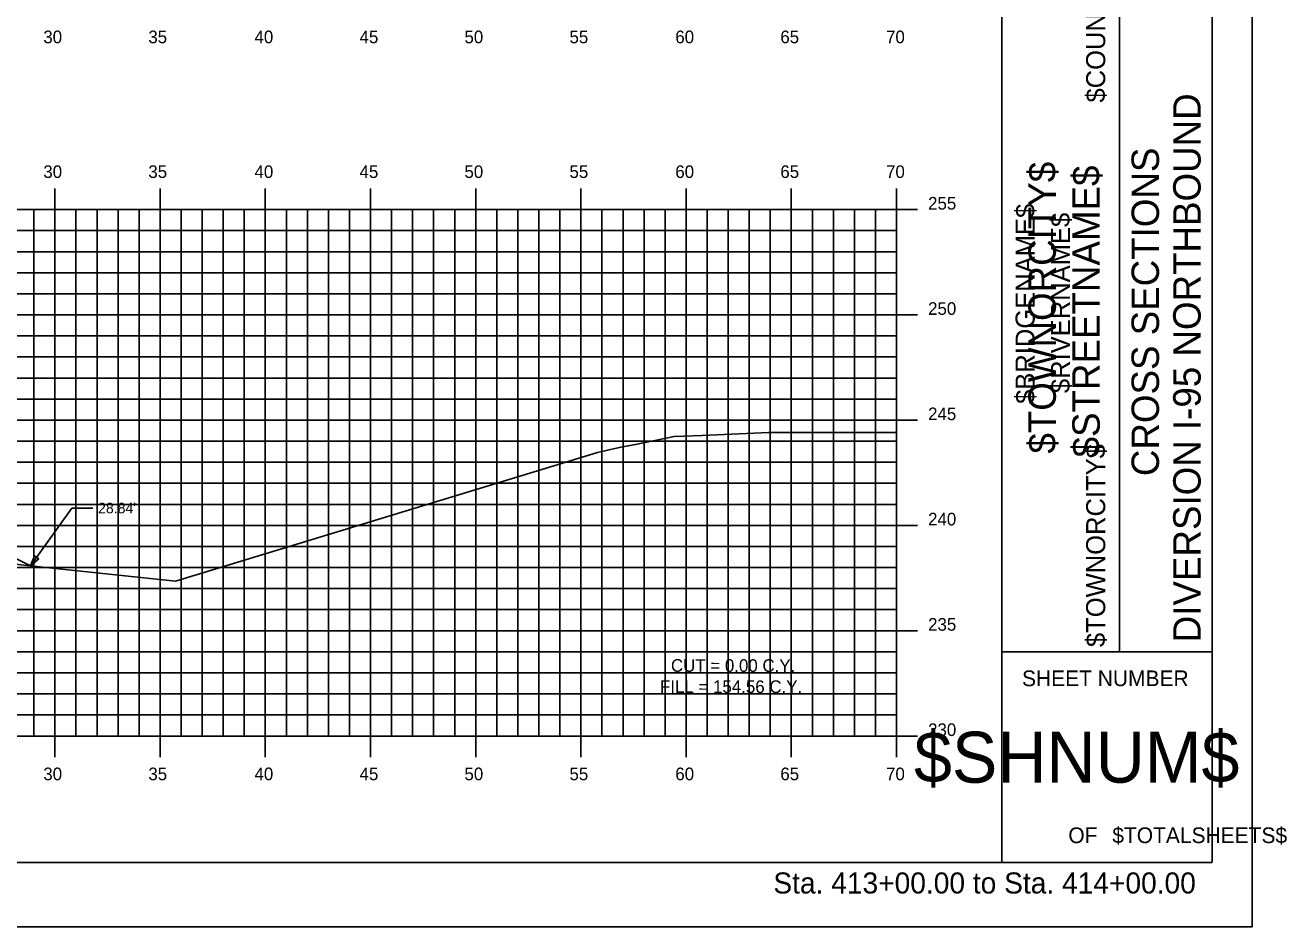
# Model space of a CAD drawing. Extents: x 1160718 to 1173142, y 616002 to 617630.
# Drawn here: x 1168216.9 to 1168276.9, y 616613.9 to 616656.7 of the extents above; entities that cross this region are included whole.
import ezdxf

# ---------------------------------------------------------------- set-up
doc = ezdxf.new("R2010")
doc.units = 0
for name, color, linetype in [('ANNOTATION', 7, 'Continuous'), ('BORDER', 7, 'Continuous'), ('BRIDGE_TITLE', 7, 'Continuous'), ('D_Roadway_SlopeLines', 7, 'Continuous'), ('H_V ANNOTATION', 7, 'Continuous'), ('HIGHWAY_TITLE', 7, 'Continuous'), ('MAJOR', 7, 'Continuous'), ('MINOR', 7, 'Continuous'), ('PLOT BOUNDARY', 7, 'Continuous'), ('S_Roadway_Centerline', 7, 'Continuous')]:
    doc.layers.add(name, color=color, linetype=linetype)

msp = doc.modelspace()

# ---------------------------------------------------------------- linework, layer by layer
at = {"layer": 'ANNOTATION'}
for p in [(1168217.178, 616631.013), (1168220.144, 616633.753)]:
    msp.add_line(p, (1168219.144, 616633.753), dxfattribs=at)
msp.add_lwpolyline([(1168217.571, 616631.346), (1168217.178, 616631.013), (1168217.368, 616631.492)], close=True, dxfattribs=at)
at = {"layer": 'BORDER'}
for p, q in [((1168263.342, 616616.931), (1168263.342, 616721.931)), ((1168273.342, 616616.931), (1168273.342, 616721.931)), ((1168268.933, 616626.931), (1168268.933, 616661.931)), ((1168263.342, 616626.931), (1168273.342, 616626.931)), ((1168113.342, 616616.928), (1168273.342, 616616.928))]:
    msp.add_line(p, q, dxfattribs=at)
at = {"layer": 'D_Roadway_SlopeLines'}
msp.add_lwpolyline([(1168208.342, 616635.431), (1168217.178, 616631.013)], dxfattribs=at)
at = {"layer": 'MAJOR'}
for p, q in [((1168218.342, 616648.93), (1168218.342, 616647.928)), ((1168223.342, 616648.93), (1168223.342, 616647.928)), ((1168228.342, 616648.93), (1168228.342, 616647.928)), ((1168233.342, 616648.93), (1168233.342, 616647.928)), ((1168238.342, 616648.93), (1168238.342, 616647.928)), ((1168243.342, 616648.93), (1168243.342, 616647.928)), ((1168248.342, 616648.93), (1168248.342, 616647.928)), ((1168253.342, 616648.93), (1168253.342, 616647.928)), ((1168258.342, 616648.93), (1168258.342, 616647.928)), ((1168118.342, 616647.928), (1168258.342, 616647.928)), ((1168118.342, 616647.928), (1168258.342, 616647.928)), ((1168218.342, 616622.928), (1168218.342, 616647.928)), ((1168223.342, 616622.928), (1168223.342, 616647.928)), ((1168228.342, 616622.928), (1168228.342, 616647.928)), ((1168233.342, 616622.928), (1168233.342, 616647.928)), ((1168238.342, 616622.928), (1168238.342, 616647.928)), ((1168243.342, 616622.928), (1168243.342, 616647.928)), ((1168248.342, 616622.928), (1168248.342, 616647.928)), ((1168253.342, 616622.928), (1168253.342, 616647.928)), ((1168259.344, 616647.928), (1168257.34, 616647.928)), ((1168258.342, 616622.928), (1168258.342, 616647.928)), ((1168258.342, 616622.928), (1168258.342, 616647.928)), ((1168118.342, 616642.928), (1168258.342, 616642.928)), ((1168259.344, 616642.928), (1168257.34, 616642.928)), ((1168118.342, 616637.928), (1168258.342, 616637.928)), ((1168259.344, 616637.928), (1168257.34, 616637.928)), ((1168118.342, 616632.928), (1168258.342, 616632.928)), ((1168259.344, 616632.928), (1168257.34, 616632.928)), ((1168118.342, 616627.928), (1168258.342, 616627.928)), ((1168259.344, 616627.928), (1168257.34, 616627.928)), ((1168118.342, 616622.928), (1168258.342, 616622.928)), ((1168118.342, 616622.928), (1168258.342, 616622.928)), ((1168218.342, 616621.926), (1168218.342, 616622.928)), ((1168223.342, 616621.926), (1168223.342, 616622.928)), ((1168228.342, 616621.926), (1168228.342, 616622.928)), ((1168233.342, 616621.926), (1168233.342, 616622.928)), ((1168238.342, 616621.926), (1168238.342, 616622.928)), ((1168243.342, 616621.926), (1168243.342, 616622.928)), ((1168248.342, 616621.926), (1168248.342, 616622.928)), ((1168253.342, 616621.926), (1168253.342, 616622.928)), ((1168259.344, 616622.928), (1168257.34, 616622.928)), ((1168258.342, 616621.926), (1168258.342, 616622.928))]:
    msp.add_line(p, q, dxfattribs=at)
at = {"layer": 'MINOR'}
for p, q in [((1168217.342, 616622.928), (1168217.342, 616647.928)), ((1168219.342, 616622.928), (1168219.342, 616647.928)), ((1168220.342, 616622.928), (1168220.342, 616647.928)), ((1168221.342, 616622.928), (1168221.342, 616647.928)), ((1168222.342, 616622.928), (1168222.342, 616647.928)), ((1168224.342, 616622.928), (1168224.342, 616647.928)), ((1168225.342, 616622.928), (1168225.342, 616647.928)), ((1168226.342, 616622.928), (1168226.342, 616647.928)), ((1168227.342, 616622.928), (1168227.342, 616647.928)), ((1168229.342, 616622.928), (1168229.342, 616647.928)), ((1168230.342, 616622.928), (1168230.342, 616647.928)), ((1168231.342, 616622.928), (1168231.342, 616647.928)), ((1168232.342, 616622.928), (1168232.342, 616647.928)), ((1168234.342, 616622.928), (1168234.342, 616647.928)), ((1168235.342, 616622.928), (1168235.342, 616647.928)), ((1168236.342, 616622.928), (1168236.342, 616647.928)), ((1168237.342, 616622.928), (1168237.342, 616647.928)), ((1168239.342, 616622.928), (1168239.342, 616647.928)), ((1168240.342, 616622.928), (1168240.342, 616647.928)), ((1168241.342, 616622.928), (1168241.342, 616647.928)), ((1168242.342, 616622.928), (1168242.342, 616647.928)), ((1168244.342, 616622.928), (1168244.342, 616647.928)), ((1168245.342, 616622.928), (1168245.342, 616647.928)), ((1168246.342, 616622.928), (1168246.342, 616647.928)), ((1168247.342, 616622.928), (1168247.342, 616647.928)), ((1168249.342, 616622.928), (1168249.342, 616647.928)), ((1168250.342, 616622.928), (1168250.342, 616647.928)), ((1168251.342, 616622.928), (1168251.342, 616647.928)), ((1168252.342, 616622.928), (1168252.342, 616647.928)), ((1168254.342, 616622.928), (1168254.342, 616647.928)), ((1168255.342, 616622.928), (1168255.342, 616647.928)), ((1168256.342, 616622.928), (1168256.342, 616647.928)), ((1168257.342, 616622.928), (1168257.342, 616647.928)), ((1168118.342, 616646.928), (1168258.342, 616646.928)), ((1168258.342, 616646.928), (1168257.34, 616646.928)), ((1168118.342, 616645.928), (1168258.342, 616645.928)), ((1168258.342, 616645.928), (1168257.34, 616645.928)), ((1168118.342, 616644.928), (1168258.342, 616644.928)), ((1168258.342, 616644.928), (1168257.34, 616644.928)), ((1168118.342, 616643.928), (1168258.342, 616643.928)), ((1168258.342, 616643.928), (1168257.34, 616643.928)), ((1168118.342, 616641.928), (1168258.342, 616641.928)), ((1168258.342, 616641.928), (1168257.34, 616641.928)), ((1168118.342, 616640.928), (1168258.342, 616640.928)), ((1168258.342, 616640.928), (1168257.34, 616640.928)), ((1168118.342, 616639.928), (1168258.342, 616639.928)), ((1168258.342, 616639.928), (1168257.34, 616639.928)), ((1168118.342, 616638.928), (1168258.342, 616638.928)), ((1168258.342, 616638.928), (1168257.34, 616638.928)), ((1168118.342, 616636.928), (1168258.342, 616636.928)), ((1168258.342, 616636.928), (1168257.34, 616636.928)), ((1168118.342, 616635.928), (1168258.342, 616635.928)), ((1168258.342, 616635.928), (1168257.34, 616635.928)), ((1168118.342, 616634.928), (1168258.342, 616634.928)), ((1168258.342, 616634.928), (1168257.34, 616634.928)), ((1168118.342, 616633.928), (1168258.342, 616633.928)), ((1168258.342, 616633.928), (1168257.34, 616633.928)), ((1168118.342, 616631.928), (1168258.342, 616631.928)), ((1168258.342, 616631.928), (1168257.34, 616631.928)), ((1168118.342, 616630.928), (1168258.342, 616630.928)), ((1168258.342, 616630.928), (1168257.34, 616630.928)), ((1168118.342, 616629.928), (1168258.342, 616629.928)), ((1168258.342, 616629.928), (1168257.34, 616629.928)), ((1168118.342, 616628.928), (1168258.342, 616628.928)), ((1168258.342, 616628.928), (1168257.34, 616628.928)), ((1168118.342, 616626.928), (1168258.342, 616626.928)), ((1168258.342, 616626.928), (1168257.34, 616626.928)), ((1168118.342, 616625.928), (1168258.342, 616625.928)), ((1168258.342, 616625.928), (1168257.34, 616625.928)), ((1168118.342, 616624.928), (1168258.342, 616624.928)), ((1168258.342, 616624.928), (1168257.34, 616624.928)), ((1168118.342, 616623.928), (1168258.342, 616623.928)), ((1168258.342, 616623.928), (1168257.34, 616623.928))]:
    msp.add_line(p, q, dxfattribs=at)
at = {"layer": 'PLOT BOUNDARY'}
msp.add_lwpolyline([(1168105.248, 616613.869), (1168275.248, 616613.869), (1168275.248, 616723.869), (1168105.248, 616723.869)], close=True, dxfattribs=at)
at = {"layer": 'S_Roadway_Centerline'}
msp.add_lwpolyline([(1168118.342, 616633.332), (1168134.573, 616633.435), (1168147.641, 616633.208), (1168159.205, 616633.225), (1168182.173, 616632.186), (1168192.644, 616631.958), (1168198.869, 616631.81), (1168213.97, 616631.43), (1168216.719, 616631.061), (1168224.078, 616630.289), (1168240.542, 616635.304), (1168244.13, 616636.394), (1168245.24, 616636.638), (1168245.834, 616636.757), (1168245.943, 616636.777), (1168247.768, 616637.154), (1168249.1, 616637.205), (1168252.252, 616637.334), (1168256.451, 616637.345), (1168257.292, 616637.348), (1168258.342, 616637.336)], dxfattribs=at)

# ---------------------------------------------------------------- texts
at = {"layer": 'ANNOTATION'}
msp.add_text("28.84'", height=0.5, dxfattribs=at).set_placement((1168220.394, 616633.503))
for s, p in [('CUT = 0.00 C.Y.', (1168247.621, 616625.978)), ('FILL = 154.56 C.Y.', (1168247.101, 616624.977))]:
    msp.add_text(s, height=0.6, rotation=359.92408, dxfattribs=at).set_placement(p)
at = {"layer": 'BORDER'}
for s, height, rotation, p in [('DIVERSION I-95 NORTHBOUND  ', 1.30428, 90, (1168272.796, 616627.379)), ('CROSS SECTIONS', 1.30428, 90, (1168270.817, 616635.27)), ('SHEET NUMBER', 0.74527, 360, (1168264.307, 616625.295)), ('$SHNUM$', 2.4194, 360, (1168259.175, 616620.711)), ('OF', 0.7453, 360, (1168266.509, 616617.841)), ('$TOTALSHEETS$', 0.74527, 360, (1168268.598, 616617.841))]:
    msp.add_text(s, height=height, rotation=rotation, dxfattribs=at).set_placement(p)
at = {"layer": 'BRIDGE_TITLE'}
for s, height, p in [('$COUNTY$', 0.9072, (1168268.262, 616653.011)), ('$BRIDGENAME$', 0.90716, (1168264.908, 616638.7)), ('$RIVERNAME$', 0.90716, (1168266.585, 616639.214)), ('$TOWNORCITY$', 0.90716, (1168268.262, 616627.152))]:
    msp.add_text(s, height=height, rotation=90, dxfattribs=at).set_placement(p)
at = {"layer": 'H_V ANNOTATION'}
for s, height, p in [('30', 0.6, (1168217.79, 616655.828)), ('35', 0.6, (1168222.782, 616655.828)), ('40', 0.6, (1168227.828, 616655.828)), ('45', 0.6, (1168232.82, 616655.828)), ('50', 0.6, (1168237.806, 616655.828)), ('55', 0.6, (1168242.798, 616655.828)), ('60', 0.6, (1168247.828, 616655.828)), ('65', 0.6, (1168252.82, 616655.828)), ('70', 0.6, (1168257.844, 616655.828)), ('30', 0.6, (1168217.79, 616649.428)), ('35', 0.6, (1168222.782, 616649.428)), ('40', 0.6, (1168227.828, 616649.428)), ('45', 0.6, (1168232.82, 616649.428)), ('50', 0.6, (1168237.806, 616649.428)), ('55', 0.6, (1168242.798, 616649.428)), ('60', 0.6, (1168247.828, 616649.428)), ('65', 0.6, (1168252.82, 616649.428)), ('70', 0.6, (1168257.844, 616649.428)), ('255', 0.6, (1168259.842, 616647.928)), ('250', 0.6, (1168259.842, 616642.928)), ('245', 0.6, (1168259.842, 616637.928)), ('240', 0.6, (1168259.842, 616632.928)), ('235', 0.6, (1168259.842, 616627.928)), ('230', 0.6, (1168259.842, 616622.928)), ('30', 0.6, (1168217.79, 616620.828)), ('35', 0.6, (1168222.782, 616620.828)), ('40', 0.6, (1168227.828, 616620.828)), ('45', 0.6, (1168232.82, 616620.828)), ('50', 0.6, (1168237.806, 616620.828)), ('55', 0.6, (1168242.798, 616620.828)), ('60', 0.6, (1168247.828, 616620.828)), ('65', 0.6, (1168252.82, 616620.828)), ('70', 0.6, (1168257.844, 616620.828)), ('Sta. 413+00.00 to Sta. 414+00.00', 1.0002, (1168252.488, 616615.448))]:
    msp.add_text(s, height=height, dxfattribs=at).set_placement(p)
at = {"layer": 'HIGHWAY_TITLE'}
for s, p in [('$TOWNORCITY$', (1168265.914, 616636.34)), ('$STREETNAME$', (1168268.001, 616636.16))]:
    msp.add_text(s, height=1.30428, rotation=90, dxfattribs=at).set_placement(p)

doc.saveas('drawing.dxf')
